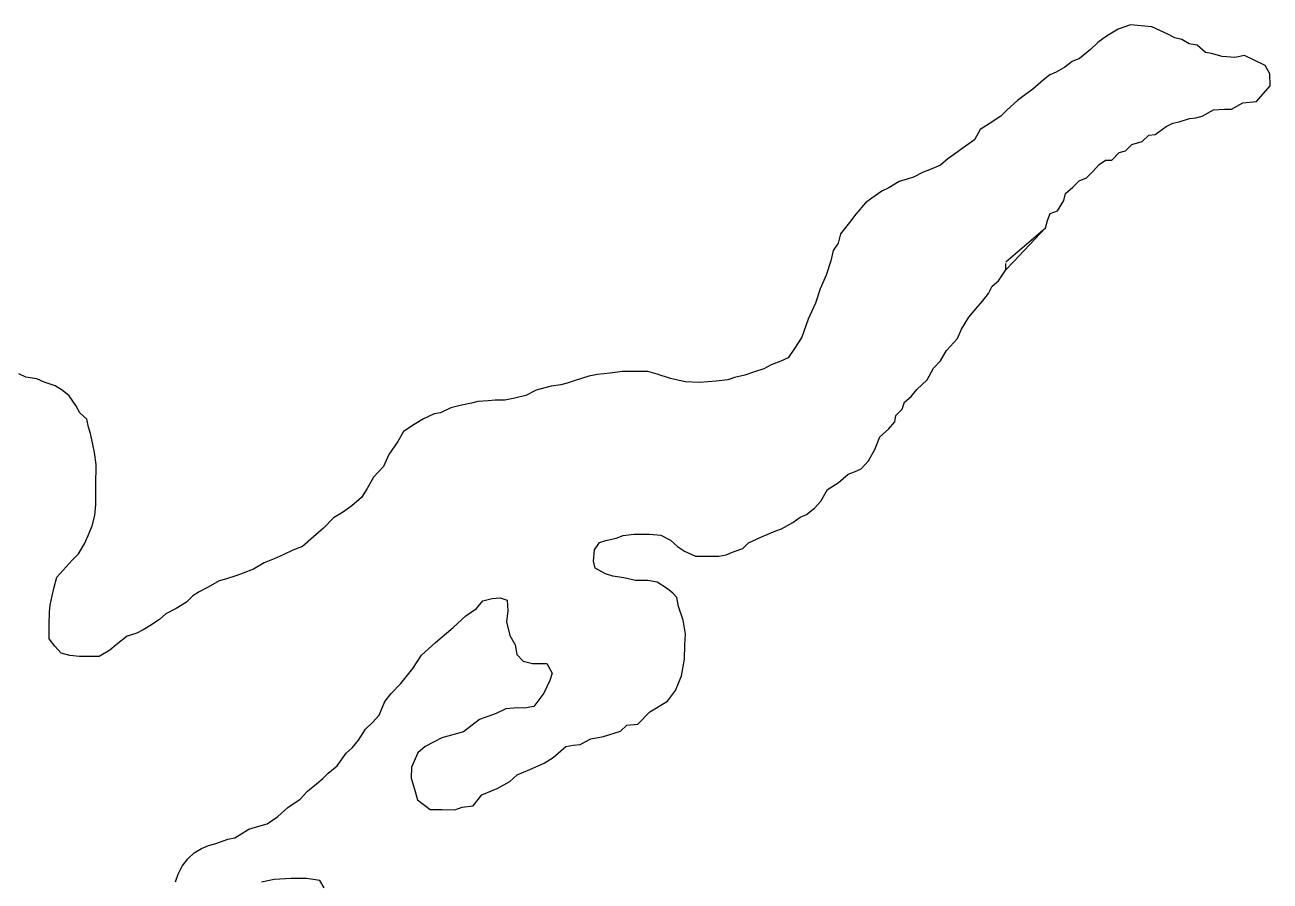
# Model space of a CAD drawing. Extents: x 553962 to 842807, y 8883888 to 9032388.
# Drawn here: x 802640.2 to 803031.4, y 9015781.3 to 9016050.2 of the extents above; entities that cross this region are included whole.
import ezdxf

# ---------------------------------------------------------------- set-up
doc = ezdxf.new("R2010")
doc.units = 0
doc.header["$LTSCALE"] = 200
doc.layers.add('23', color=7, linetype='Continuous', lineweight=13)
doc.layers.add('25', color=7, linetype='Continuous', lineweight=13)

msp = doc.modelspace()

# ---------------------------------------------------------------- linework, layer by layer
at = {"layer": '23'}
for points in [[(802987.5, 9016050.2), (802983.7, 9016048.9), (802980, 9016046.7), (802977.3, 9016044.7), (802975, 9016042.5), (802971.5, 9016039.7), (802969.2, 9016038.7), (802966.9, 9016036.9), (802964.2, 9016035.4), (802962.2, 9016034.5), (802960.2, 9016033), (802956.9, 9016030), (802954.1, 9016028), (802952.1, 9016026.5), (802948.8, 9016023.5), (802946.8, 9016021.5), (802943.5, 9016019.3), (802940.3, 9016017.3), (802938.5, 9016014.1), (802935.7, 9016012.1), (802932.7, 9016009.9), (802930.2, 9016008.1), (802927.9, 9016006.1), (802924.4, 9016004.7), (802922.4, 9016003.9), (802919.4, 9016002.4), (802917.4, 9016001.7), (802914.9, 9016001), (802911.6, 9015999), (802909.4, 9015998), (802906.3, 9015995.8), (802904.3, 9015994.3), (802901.3, 9015990.8), (802899.3, 9015988.1), (802896.5, 9015984.6), (802895.7, 9015981.6), (802894.2, 9015979.3), (802893.4, 9015976.1), (802891.9, 9015971.6), (802890.1, 9015967.3), (802888.6, 9015962.8), (802886.3, 9015957.8), (802884.3, 9015952.1), (802882, 9015948.6), (802880, 9015945.6), (802877.7, 9015944.6), (802874.7, 9015943.4), (802872.4, 9015942.2), (802869.4, 9015941.2), (802866.4, 9015940.2), (802863.2, 9015939.5), (802861.1, 9015938.7), (802857.4, 9015938.3), (802852.2, 9015937.9), (802847.7, 9015938.1), (802843, 9015939.1), (802838.9, 9015940.5), (802835.9, 9015941.3), (802833.4, 9015941.3), (802831.1, 9015941.3), (802827.9, 9015941.3), (802824.1, 9015940.8), (802820.1, 9015940.4), (802817.4, 9015939.9), (802812.8, 9015938.4), (802810.6, 9015937.7), (802808.6, 9015937.2), (802805.6, 9015936.7), (802803.6, 9015936.2), (802800.8, 9015935.5), (802797.6, 9015933.8), (802794.1, 9015933), (802791, 9015932.3), (802788, 9015932.3), (802785.8, 9015932.1), (802782.5, 9015931.9), (802780.5, 9015931.4), (802777, 9015930.7), (802774, 9015929.9), (802770.8, 9015928.4), (802768.8, 9015928), (802765.5, 9015926.5), (802762.5, 9015924.7), (802759.2, 9015922.5), (802757.4, 9015919.3), (802754.6, 9015915.3), (802752.9, 9015911.5), (802749.8, 9015908.1), (802747.8, 9015904.6), (802746, 9015901.8), (802743, 9015899.1), (802740, 9015897.1), (802737.2, 9015895.4), (802734, 9015892.1), (802730.9, 9015889.4), (802727.4, 9015886.4), (802724.4, 9015885.2), (802721.4, 9015883.7), (802718.6, 9015882.5), (802715.4, 9015881.2), (802712.1, 9015879.3)], [(803031.4, 9016031.1), (803031.3, 9016034.8), (803029.8, 9016037.5), (803026.4, 9016039.1), (803023.4, 9016040.6), (803020.3, 9016040), (803016.3, 9016040.3), (803016.3, 9016040.3), (803013, 9016041.2), (803011.1, 9016041.5), (803008.5, 9016043.8), (803006, 9016044.3), (803003.7, 9016045.6), (803001.5, 9016046.1), (802999.3, 9016047.3), (802996.8, 9016048.4), (802994.3, 9016049.6), (802987.5, 9016050.2)], [(802950.8, 9015975.8), (802960.8, 9015986.5), (802961.5, 9015988.8), (802962.3, 9015991), (802964.6, 9015991.8), (802966.6, 9015995), (802967.1, 9015997.2), (802969.4, 9015999.2), (802971.4, 9016001.2), (802973.7, 9016002.2), (802975.7, 9016004.2), (802977.7, 9016006.4), (802979.7, 9016007.7), (802981.7, 9016007.7), (802984, 9016010.1), (802986, 9016010.6), (802988, 9016012.6), (802991.2, 9016013.6), (802993.3, 9016015.6), (802995.3, 9016015.8), (802998.8, 9016018.3), (803000.8, 9016019.3), (803002.8, 9016019.8), (803006.1, 9016020.8), (803008.1, 9016021), (803010.1, 9016021.5), (803013.6, 9016023.5), (803017.1, 9016023.7), (803019.3, 9016023.7), (803022.8, 9016025.7), (803027.1, 9016026.1), (803031.4, 9016031.1)], [(802798.9, 9015816.3), (802803.4, 9015818.3), (802806.2, 9015820.1), (802810.2, 9015823.5), (802812.5, 9015824), (802814.7, 9015824.2), (802818, 9015826), (802822, 9015826.7), (802827.3, 9015828.4), (802829.3, 9015830.2), (802832.8, 9015830.6), (802836.6, 9015834.4), (802842.1, 9015837.8), (802844.6, 9015841.1), (802846.5, 9015845.7), (802847.4, 9015851), (802847.6, 9015855.5), (802847.8, 9015858.8), (802847, 9015863.2), (802845.6, 9015867.5), (802845, 9015870.3), (802843.8, 9015871.7), (802842.1, 9015873.1), (802838.9, 9015875.2), (802835.9, 9015875.7), (802832.1, 9015875.7), (802828.4, 9015876.5), (802824.9, 9015877), (802822.6, 9015877.8), (802819.4, 9015879.6), (802818.9, 9015881.8), (802819.2, 9015885.3), (802820.7, 9015887.6), (802822.7, 9015888.3), (802826, 9015889), (802828.2, 9015889.8), (802831.5, 9015890.2), (802833.5, 9015890.2), (802836.5, 9015890.2), (802840, 9015889.9), (802843, 9015888.4), (802845.2, 9015886.4), (802847.5, 9015884.9), (802850.9, 9015883.3), (802852.9, 9015883.3), (802855.9, 9015883.3), (802858.2, 9015883.3), (802860.5, 9015883.8), (802863, 9015884.8), (802865.8, 9015885.7), (802867.5, 9015887.5), (802871.4, 9015889.3), (802876.1, 9015891.3), (802876.1, 9015891.3), (802876.1, 9015891.3), (802877.9, 9015891.9), (802881.5, 9015893.9), (802883.8, 9015895.6), (802885.8, 9015896.4), (802888.3, 9015898.4), (802890.3, 9015900.6), (802892.4, 9015904.3), (802892.4, 9015904.3), (802895.7, 9015906.4), (802898.9, 9015909.1), (802900.9, 9015909.8), (802902.9, 9015910.8), (802905.2, 9015913.3), (802907.2, 9015916.8), (802908.8, 9015920.8), (802911.5, 9015923.2), (802913.5, 9015925.5), (802913.8, 9015927.5), (802915.8, 9015929.5), (802916.6, 9015931.7), (802918.6, 9015933.5), (802920.4, 9015935.7), (802923.7, 9015938.7), (802925.7, 9015942.4), (802927.9, 9015944.7), (802929.7, 9015947.9), (802933.2, 9015951.7), (802934.5, 9015954.6), (802936.8, 9015958.4), (802939.1, 9015961.1), (802941.1, 9015963.4), (802942.9, 9015965.8), (802944.1, 9015968.1), (802946.1, 9015969.8), (802948.4, 9015973.3), (802950.8, 9015975.8)], [(802712.1, 9015879.3), (802708.8, 9015878), (802706.8, 9015877.3), (802703.3, 9015876.1), (802701.3, 9015875.6), (802697.8, 9015873.6), (802695, 9015872.1), (802693, 9015870.9), (802691, 9015868.9), (802687.8, 9015866.9), (802684.5, 9015865.2), (802682.5, 9015863.4), (802679.5, 9015861.5), (802677.4, 9015860.2), (802675.4, 9015859.2), (802672.4, 9015858.2), (802668.9, 9015855.5), (802666.9, 9015853.8), (802663.6, 9015851.8), (802660.6, 9015851.8), (802657.4, 9015851.8), (802654.4, 9015852.1), (802651.6, 9015852.9), (802649.6, 9015855.1), (802647.9, 9015857.4), (802647.9, 9015859.7), (802647.9, 9015861.9), (802648, 9015865.9), (802648.2, 9015867.9), (802648.8, 9015870.9), (802649.3, 9015873.2), (802650.3, 9015876.7), (802652.3, 9015878.9), (802655.1, 9015882.1), (802657.1, 9015884.1), (802659.1, 9015887.4), (802660.4, 9015890.6), (802661.4, 9015892.9), (802662.2, 9015896.1), (802662.5, 9015899.6), (802662.5, 9015901.6), (802662.5, 9015903.6), (802662.5, 9015907.6), (802662.6, 9015909.9), (802662.6, 9015912.1), (802662.1, 9015915.9), (802661.6, 9015918.4), (802660.9, 9015921.9), (802660.2, 9015923.9), (802659.7, 9015926.4), (802657.5, 9015928.4), (802656.2, 9015930.7), (802654.2, 9015933.7), (802652, 9015935.5), (802649.8, 9015936.8), (802646.3, 9015938), (802644, 9015939), (802640.5, 9015939.6), (802638.3, 9015940.6)], [(802687.6, 9015781), (802688.4, 9015783.5), (802689.6, 9015786), (802691.4, 9015788.3), (802693.4, 9015790.2), (802695.7, 9015791.5), (802697.9, 9015792.5), (802699.9, 9015793), (802702, 9015793.7), (802704, 9015794.4), (802706.2, 9015794.9), (802710.6, 9015797.6), (802710.6, 9015797.6), (802713.7, 9015798.5), (802716.3, 9015799.3), (802719.7, 9015801.6), (802722.8, 9015804.4), (802726.7, 9015807), (802729, 9015809.5), (802731.8, 9015811.8), (802733.8, 9015813.5), (802735.5, 9015815.2), (802738.3, 9015817.5), (802741.2, 9015821.5), (802743.2, 9015823.2), (802745, 9015825.5), (802747.2, 9015829), (802749.5, 9015831.2), (802751.5, 9015833.4), (802753.3, 9015837.7), (802755.3, 9015840.2), (802758.3, 9015843.3), (802762.1, 9015848), (802764.8, 9015852.2), (802769.2, 9015856.2), (802774.8, 9015860.9), (802778.8, 9015864.6), (802782.1, 9015866.9), (802784.1, 9015869.3), (802787, 9015870), (802789.5, 9015870.2), (802791.7, 9015869.5), (802791.9, 9015866.2), (802791.5, 9015862.7), (802792.6, 9015858.4), (802794.3, 9015855.5), (802794.8, 9015852.4), (802796.8, 9015850.4), (802799.7, 9015849.6), (802804.2, 9015849.6), (802805.9, 9015846.6), (802805.1, 9015844.3), (802803.3, 9015840.3), (802800.1, 9015836.1), (802797.1, 9015835.6), (802795.1, 9015835.7), (802791.3, 9015835.4), (802788.3, 9015833.9), (802783, 9015832), (802778, 9015828.2), (802771.2, 9015826.3), (802766, 9015823.6), (802763.7, 9015821.6), (802761.7, 9015817.1), (802761.6, 9015813.6), (802762.6, 9015810.1), (802763.6, 9015806.8), (802767.6, 9015803.8), (802771.3, 9015803.8), (802775.3, 9015803.7), (802777.6, 9015804.5), (802781.1, 9015804.9), (802783.8, 9015808.4), (802788.6, 9015810.4), (802792.6, 9015812.6), (802794.9, 9015814.6), (802798.9, 9015816.3)], [(802734.3, 9015779.2), (802732.9, 9015781.5), (802732.9, 9015781.5), (802728.7, 9015782.1), (802723.9, 9015782.1), (802718.5, 9015781.8), (802714.6, 9015780.9)]]:
    msp.add_lwpolyline(points, dxfattribs=at)
at = {"layer": '25'}
for points in [[(802987.5, 9016050.2), (802983.7, 9016048.9), (802980, 9016046.7), (802977.3, 9016044.7), (802975, 9016042.5), (802971.5, 9016039.7), (802969.2, 9016038.7), (802966.9, 9016036.9), (802964.2, 9016035.4), (802962.2, 9016034.5), (802960.2, 9016033), (802956.9, 9016030), (802954.1, 9016028), (802952.1, 9016026.5), (802948.8, 9016023.5), (802946.8, 9016021.5), (802943.5, 9016019.3), (802940.3, 9016017.3), (802938.5, 9016014.1), (802935.7, 9016012.1), (802932.7, 9016009.9), (802930.2, 9016008.1), (802927.9, 9016006.1), (802924.4, 9016004.7), (802922.4, 9016003.9), (802919.4, 9016002.4), (802917.4, 9016001.7), (802914.9, 9016001), (802911.6, 9015999), (802909.4, 9015998), (802906.3, 9015995.8), (802904.3, 9015994.3), (802901.3, 9015990.8), (802899.3, 9015988.1), (802896.5, 9015984.6), (802895.7, 9015981.6), (802894.2, 9015979.3), (802893.4, 9015976.1), (802891.9, 9015971.6), (802890.1, 9015967.3), (802888.6, 9015962.8), (802886.3, 9015957.8), (802884.3, 9015952.1), (802882, 9015948.6), (802880, 9015945.6), (802877.7, 9015944.6), (802874.7, 9015943.4), (802872.4, 9015942.2), (802869.4, 9015941.2), (802866.4, 9015940.2), (802863.2, 9015939.5), (802861.1, 9015938.7), (802857.4, 9015938.3), (802852.2, 9015937.9), (802847.7, 9015938.1), (802843, 9015939.1), (802838.9, 9015940.5), (802835.9, 9015941.3), (802833.4, 9015941.3), (802831.1, 9015941.3), (802827.9, 9015941.3), (802824.1, 9015940.8), (802820.1, 9015940.4), (802817.4, 9015939.9), (802812.8, 9015938.4), (802810.6, 9015937.7), (802808.6, 9015937.2), (802805.6, 9015936.7), (802803.6, 9015936.2), (802800.8, 9015935.5), (802797.6, 9015933.8), (802794.1, 9015933), (802791, 9015932.3), (802788, 9015932.3), (802785.8, 9015932.1), (802782.5, 9015931.9), (802780.5, 9015931.4), (802777, 9015930.7), (802774, 9015929.9), (802770.8, 9015928.4), (802768.8, 9015928), (802765.5, 9015926.5), (802762.5, 9015924.7), (802759.2, 9015922.5), (802757.4, 9015919.3), (802754.6, 9015915.3), (802752.9, 9015911.5), (802749.8, 9015908.1), (802747.8, 9015904.6), (802746, 9015901.8), (802743, 9015899.1), (802740, 9015897.1), (802737.2, 9015895.4), (802734, 9015892.1), (802730.9, 9015889.4), (802727.4, 9015886.4), (802724.4, 9015885.2), (802721.4, 9015883.7), (802718.6, 9015882.5), (802715.4, 9015881.2), (802712.1, 9015879.3)], [(803031.4, 9016031.1), (803031.3, 9016034.8), (803029.8, 9016037.5), (803026.4, 9016039.1), (803023.4, 9016040.6), (803020.3, 9016040), (803016.3, 9016040.3), (803016.3, 9016040.3), (803013, 9016041.2), (803011.1, 9016041.5), (803008.5, 9016043.8), (803006, 9016044.3), (803003.7, 9016045.6), (803001.5, 9016046.1), (802999.3, 9016047.3), (802996.8, 9016048.4), (802994.3, 9016049.6), (802987.5, 9016050.2)], [(802948.4, 9015975.8), (802960.8, 9015986.5), (802961.5, 9015988.8), (802962.3, 9015991), (802964.6, 9015991.8), (802966.6, 9015995), (802967.1, 9015997.2), (802969.4, 9015999.2), (802971.4, 9016001.2), (802973.7, 9016002.2), (802975.7, 9016004.2), (802977.7, 9016006.4), (802979.7, 9016007.7), (802981.7, 9016007.7), (802984, 9016010.1), (802986, 9016010.6), (802988, 9016012.6), (802991.2, 9016013.6), (802993.3, 9016015.6), (802995.3, 9016015.8), (802998.8, 9016018.3), (803000.8, 9016019.3), (803002.8, 9016019.8), (803006.1, 9016020.8), (803008.1, 9016021), (803010.1, 9016021.5), (803013.6, 9016023.5), (803017.1, 9016023.7), (803019.3, 9016023.7), (803022.8, 9016025.7), (803027.1, 9016026.1), (803031.4, 9016031.1)], [(802798.9, 9015816.3), (802803.4, 9015818.3), (802806.2, 9015820.1), (802810.2, 9015823.5), (802812.5, 9015824), (802814.7, 9015824.2), (802818, 9015826), (802822, 9015826.7), (802827.3, 9015828.4), (802829.3, 9015830.2), (802832.8, 9015830.6), (802836.6, 9015834.4), (802842.1, 9015837.8), (802844.6, 9015841.1), (802846.5, 9015845.7), (802847.4, 9015851), (802847.6, 9015855.5), (802847.8, 9015858.8), (802847, 9015863.2), (802845.6, 9015867.5), (802845, 9015870.3), (802843.8, 9015871.7), (802842.1, 9015873.1), (802838.9, 9015875.2), (802835.9, 9015875.7), (802832.1, 9015875.7), (802828.4, 9015876.5), (802824.9, 9015877), (802822.6, 9015877.8), (802819.4, 9015879.6), (802818.9, 9015881.8), (802819.2, 9015885.3), (802820.7, 9015887.6), (802822.7, 9015888.3), (802826, 9015889), (802828.2, 9015889.8), (802831.5, 9015890.2), (802833.5, 9015890.2), (802836.5, 9015890.2), (802840, 9015889.9), (802843, 9015888.4), (802845.2, 9015886.4), (802847.5, 9015884.9), (802850.9, 9015883.3), (802852.9, 9015883.3), (802855.9, 9015883.3), (802858.2, 9015883.3), (802860.5, 9015883.8), (802863, 9015884.8), (802865.8, 9015885.7), (802867.5, 9015887.5), (802871.4, 9015889.3), (802876.1, 9015891.3), (802876.1, 9015891.3), (802876.1, 9015891.3), (802877.9, 9015891.9), (802881.5, 9015893.9), (802883.8, 9015895.6), (802885.8, 9015896.4), (802888.3, 9015898.4), (802890.3, 9015900.6), (802892.4, 9015904.3), (802892.4, 9015904.3), (802895.7, 9015906.4), (802898.9, 9015909.1), (802900.9, 9015909.8), (802902.9, 9015910.8), (802905.2, 9015913.3), (802907.2, 9015916.8), (802908.8, 9015920.8), (802911.5, 9015923.2), (802913.5, 9015925.5), (802913.8, 9015927.5), (802915.8, 9015929.5), (802916.6, 9015931.7), (802918.6, 9015933.5), (802920.4, 9015935.7), (802923.7, 9015938.7), (802925.7, 9015942.4), (802927.9, 9015944.7), (802929.7, 9015947.9), (802933.2, 9015951.7), (802934.5, 9015954.6), (802936.8, 9015958.4), (802939.1, 9015961.1), (802941.1, 9015963.4), (802942.9, 9015965.8), (802944.1, 9015968.1), (802946.1, 9015969.8), (802948.4, 9015973.3), (802948.4, 9015975.3)], [(802712.1, 9015879.3), (802708.8, 9015878), (802706.8, 9015877.3), (802703.3, 9015876.1), (802701.3, 9015875.6), (802697.8, 9015873.6), (802695, 9015872.1), (802693, 9015870.9), (802691, 9015868.9), (802687.8, 9015866.9), (802684.5, 9015865.2), (802682.5, 9015863.4), (802679.5, 9015861.5), (802677.4, 9015860.2), (802675.4, 9015859.2), (802672.4, 9015858.2), (802668.9, 9015855.5), (802666.9, 9015853.8), (802663.6, 9015851.8), (802660.6, 9015851.8), (802657.4, 9015851.8), (802654.4, 9015852.1), (802651.6, 9015852.9), (802649.6, 9015855.1), (802647.9, 9015857.4), (802647.9, 9015859.7), (802647.9, 9015861.9), (802648, 9015865.9), (802648.2, 9015867.9), (802648.8, 9015870.9), (802649.3, 9015873.2), (802650.3, 9015876.7), (802652.3, 9015878.9), (802655.1, 9015882.1), (802657.1, 9015884.1), (802659.1, 9015887.4), (802660.4, 9015890.6), (802661.4, 9015892.9), (802662.2, 9015896.1), (802662.5, 9015899.6), (802662.5, 9015901.6), (802662.5, 9015903.6), (802662.5, 9015907.6), (802662.6, 9015909.9), (802662.6, 9015912.1), (802662.1, 9015915.9), (802661.6, 9015918.4), (802660.9, 9015921.9), (802660.2, 9015923.9), (802659.7, 9015926.4), (802657.5, 9015928.4), (802656.2, 9015930.7), (802654.2, 9015933.7), (802652, 9015935.5), (802649.8, 9015936.8), (802646.3, 9015938), (802644, 9015939), (802640.5, 9015939.6), (802638.3, 9015940.6)], [(802687.6, 9015781), (802688.4, 9015783.5), (802689.6, 9015786), (802691.4, 9015788.3), (802693.4, 9015790.2), (802695.7, 9015791.5), (802697.9, 9015792.5), (802699.9, 9015793), (802702, 9015793.7), (802704, 9015794.4), (802706.2, 9015794.9), (802710.6, 9015797.6), (802710.6, 9015797.6), (802713.7, 9015798.5), (802716.3, 9015799.3), (802719.7, 9015801.6), (802722.8, 9015804.4), (802726.7, 9015807), (802729, 9015809.5), (802731.8, 9015811.8), (802733.8, 9015813.5), (802735.5, 9015815.2), (802738.3, 9015817.5), (802741.2, 9015821.5), (802743.2, 9015823.2), (802745, 9015825.5), (802747.2, 9015829), (802749.5, 9015831.2), (802751.5, 9015833.4), (802753.3, 9015837.7), (802755.3, 9015840.2), (802758.3, 9015843.3), (802762.1, 9015848), (802764.8, 9015852.2), (802769.2, 9015856.2), (802774.8, 9015860.9), (802778.8, 9015864.6), (802782.1, 9015866.9), (802784.1, 9015869.3), (802787, 9015870), (802789.5, 9015870.2), (802791.7, 9015869.5), (802791.9, 9015866.2), (802791.5, 9015862.7), (802792.6, 9015858.4), (802794.3, 9015855.5), (802794.8, 9015852.4), (802796.8, 9015850.4), (802799.7, 9015849.6), (802804.2, 9015849.6), (802805.9, 9015846.6), (802805.1, 9015844.3), (802803.3, 9015840.3), (802800.1, 9015836.1), (802797.1, 9015835.6), (802795.1, 9015835.7), (802791.3, 9015835.4), (802788.3, 9015833.9), (802783, 9015832), (802778, 9015828.2), (802771.2, 9015826.3), (802766, 9015823.6), (802763.7, 9015821.6), (802761.7, 9015817.1), (802761.6, 9015813.6), (802762.6, 9015810.1), (802763.6, 9015806.8), (802767.6, 9015803.8), (802771.3, 9015803.8), (802775.3, 9015803.7), (802777.6, 9015804.5), (802781.1, 9015804.9), (802783.8, 9015808.4), (802788.6, 9015810.4), (802792.6, 9015812.6), (802794.9, 9015814.6), (802798.9, 9015816.3)], [(802734.3, 9015779.2), (802732.9, 9015781.5), (802732.9, 9015781.5), (802728.7, 9015782.1), (802723.9, 9015782.1), (802718.5, 9015781.8), (802714.6, 9015780.9)]]:
    msp.add_lwpolyline(points, dxfattribs=at)

doc.saveas('drawing.dxf')
